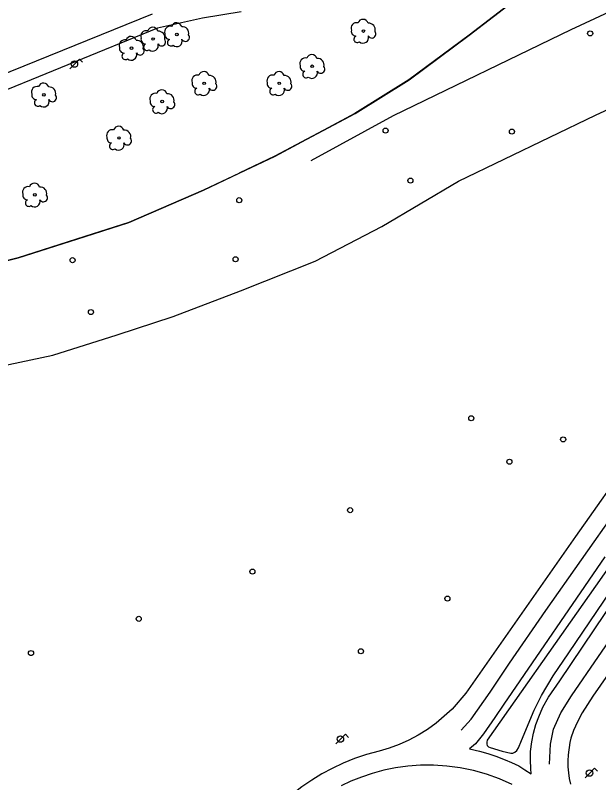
# Model space of a CAD drawing. Extents: x 282771 to 285132, y 4823109 to 4825496.
# Drawn here: x 283301 to 283415.6, y 4823588.9 to 4823739.6 of the extents above; entities that cross this region are included whole.
import ezdxf

# ---------------------------------------------------------------- set-up
doc = ezdxf.new("R2010")
doc.units = 0
for name, color, linetype in [('ARBOL', 7, 'Continuous'), ('BORDILLO', 7, 'Continuous'), ('FAROLA', 7, 'Continuous'), ('PARQUE-JARDIN-AREA', 7, 'Continuous'), ('POSTE', 7, 'Continuous'), ('SENAL-VIARIA', 7, 'Continuous'), ('VALLA', 7, 'Continuous'), ('ZONA-VERDE', 7, 'Continuous')]:
    doc.layers.add(name, color=color, linetype=linetype)

msp = doc.modelspace()

# ---------------------------------------------------------------- linework, layer by layer
at = {"layer": 'ARBOL'}
for centre in [(283369.36, 4823736.49), (283328.05, 4823734.93), (283332.74, 4823735.82), (283323.81, 4823733.14), (283359.31, 4823729.57), (283338.1, 4823726.22), (283352.84, 4823726.22), (283306.61, 4823723.98), (283329.84, 4823722.64), (283321.35, 4823715.49), (283304.83, 4823704.32)]:
    msp.add_circle(centre, 0.255, dxfattribs=at)
for centre, radius, start, end in [((283369.29, 4823737.75), 1.04, 15.6423, 161.3843), ((283327.98, 4823736.19), 1.04, 15.6423, 161.3843), ((283331.41, 4823736.35), 1.1, 75.4318, 200.5561), ((283332.67, 4823737.08), 1.04, 15.6423, 161.3843), ((283333.8, 4823736.08), 1.27, 345.0327, 95.7993), ((283368.03, 4823737.02), 1.1, 75.4318, 200.5561), ((283370.42, 4823736.75), 1.27, 345.0327, 95.7993), ((283323.74, 4823734.4), 1.04, 15.6423, 161.3843), ((283326.72, 4823735.46), 1.1, 75.4318, 200.5561), ((283329.11, 4823735.19), 1.27, 345.0327, 95.7993), ((283331.3, 4823735.78), 0.935, 168.599, 268.1324), ((283334.41, 4823735.25), 0.797, 208.9625, 38.991), ((283367.92, 4823736.45), 0.935, 168.599, 268.1324), ((283368.16, 4823734.9), 0.672, 113.7367, 309.4725), ((283369.3, 4823735.2), 1.09, 228.9545, 17.928), ((283371.03, 4823735.92), 0.797, 208.9625, 38.991), ((283322.48, 4823733.67), 1.1, 75.4318, 200.5561), ((283324.87, 4823733.4), 1.27, 345.0327, 95.7993), ((283326.61, 4823734.89), 0.935, 168.599, 268.1324), ((283326.85, 4823733.34), 0.672, 113.7367, 309.4725), ((283327.99, 4823733.64), 1.09, 228.9545, 17.928), ((283329.72, 4823734.36), 0.797, 208.9625, 38.991), ((283331.54, 4823734.23), 0.672, 113.7367, 309.4725), ((283332.68, 4823734.53), 1.09, 228.9545, 17.928), ((283322.37, 4823733.1), 0.935, 168.599, 268.1324), ((283322.61, 4823731.55), 0.672, 113.7367, 309.4725), ((283323.75, 4823731.85), 1.09, 228.9545, 17.928), ((283325.48, 4823732.57), 0.797, 208.9625, 38.991), ((283357.98, 4823730.1), 1.1, 75.4318, 200.5561), ((283359.24, 4823730.83), 1.04, 15.6423, 161.3843), ((283360.37, 4823729.83), 1.27, 345.0327, 95.7993), ((283357.87, 4823729.53), 0.935, 168.599, 268.1324), ((283360.98, 4823729), 0.797, 208.9625, 38.991), ((283336.77, 4823726.75), 1.1, 75.4318, 200.5561), ((283338.03, 4823727.48), 1.04, 15.6423, 161.3843), ((283339.16, 4823726.48), 1.27, 345.0327, 95.7993), ((283351.51, 4823726.75), 1.1, 75.4318, 200.5561), ((283352.77, 4823727.48), 1.04, 15.6423, 161.3843), ((283353.9, 4823726.48), 1.27, 345.0327, 95.7993), ((283358.11, 4823727.98), 0.672, 113.7367, 309.4725), ((283359.25, 4823728.28), 1.09, 228.9545, 17.928), ((283306.54, 4823725.24), 1.04, 15.6423, 161.3843), ((283336.66, 4823726.18), 0.935, 168.599, 268.1324), ((283339.77, 4823725.65), 0.797, 208.9625, 38.991), ((283351.4, 4823726.18), 0.935, 168.599, 268.1324), ((283354.51, 4823725.65), 0.797, 208.9625, 38.991), ((283305.28, 4823724.51), 1.1, 75.4318, 200.5561), ((283307.67, 4823724.24), 1.27, 345.0327, 95.7993), ((283329.77, 4823723.9), 1.04, 15.6423, 161.3843), ((283336.9, 4823724.63), 0.672, 113.7367, 309.4725), ((283338.04, 4823724.93), 1.09, 228.9545, 17.928), ((283351.64, 4823724.63), 0.672, 113.7367, 309.4725), ((283352.78, 4823724.93), 1.09, 228.9545, 17.928), ((283305.17, 4823723.94), 0.935, 168.599, 268.1324), ((283308.28, 4823723.41), 0.797, 208.9625, 38.991), ((283328.51, 4823723.17), 1.1, 75.4318, 200.5561), ((283330.9, 4823722.9), 1.27, 345.0327, 95.7993), ((283305.41, 4823722.39), 0.672, 113.7367, 309.4725), ((283306.55, 4823722.69), 1.09, 228.9545, 17.928), ((283328.4, 4823722.6), 0.935, 168.599, 268.1324), ((283328.64, 4823721.05), 0.672, 113.7367, 309.4725), ((283329.78, 4823721.35), 1.09, 228.9545, 17.928), ((283331.51, 4823722.07), 0.797, 208.9625, 38.991), ((283320.02, 4823716.02), 1.1, 75.4318, 200.5561), ((283321.28, 4823716.75), 1.04, 15.6423, 161.3843), ((283319.91, 4823715.45), 0.935, 168.599, 268.1324), ((283322.41, 4823715.75), 1.27, 345.0327, 95.7993), ((283320.15, 4823713.9), 0.672, 113.7367, 309.4725), ((283321.29, 4823714.2), 1.09, 228.9545, 17.928), ((283323.02, 4823714.92), 0.797, 208.9625, 38.991), ((283304.76, 4823705.58), 1.04, 15.6423, 161.3843), ((283303.5, 4823704.85), 1.1, 75.4318, 200.5561), ((283305.89, 4823704.58), 1.27, 345.0327, 95.7993), ((283303.39, 4823704.28), 0.935, 168.599, 268.1324), ((283306.5, 4823703.75), 0.797, 208.9625, 38.991), ((283303.63, 4823702.73), 0.672, 113.7367, 309.4725), ((283304.77, 4823703.03), 1.09, 228.9545, 17.928)]:
    msp.add_arc(centre, radius, start, end, dxfattribs=at)
at = {"layer": 'BORDILLO'}
msp.add_lwpolyline([(283431.29, 4823650.64), (283393.66, 4823597.21), (283393.59, 4823596.82), (283393.59, 4823596.45), (283393.7, 4823596.15), (283393.91, 4823595.94), (283394.28, 4823595.78), (283396.63, 4823595.07), (283398.32, 4823594.67), (283398.71, 4823594.69), (283399.12, 4823594.84), (283399.5, 4823595.18), (283399.83, 4823595.74), (283400.45, 4823597.17), (283402.94, 4823603.11), (283404.34, 4823605.97), (283406.62, 4823609.84), (283409.74, 4823614.36), (283434.37, 4823650.68)], dxfattribs=at)
at = {"layer": 'FAROLA'}
for p, q in [((283313.57, 4823730.94), (283312.63, 4823730.01)), ((283314.16, 4823730.35), (283313.57, 4823730.94)), ((283312.63, 4823730.01), (283311.7, 4823729.07)), ((283365.82, 4823598.37), (283364.88, 4823597.44)), ((283366.41, 4823597.78), (283365.82, 4823598.37)), ((283364.88, 4823597.44), (283363.95, 4823596.5)), ((283413.83, 4823590.77), (283412.9, 4823589.83)), ((283414.77, 4823591.7), (283413.83, 4823590.77)), ((283415.36, 4823591.11), (283414.77, 4823591.7))]:
    msp.add_line(p, q, dxfattribs=at)
for centre in [(283312.59, 4823730.01), (283364.84, 4823597.44), (283413.79, 4823590.77)]:
    msp.add_circle(centre, 0.637, dxfattribs=at)
at = {"layer": 'PARQUE-JARDIN-AREA'}
msp.add_lwpolyline([(283399.67, 4823743.07), (283390.12, 4823735.66), (283378.32, 4823726.92), (283367.71, 4823720.31), (283351.96, 4823711.87), (283337.96, 4823705.23), (283323.27, 4823698.88), (283314.66, 4823696.14), (283301.54, 4823691.93), (283289.63, 4823688.92), (283279.4, 4823686.7), (283268.64, 4823684.69), (283259.94, 4823683.41), (283237.28, 4823681.57), (283226.83, 4823681.23), (283215.77, 4823681.35), (283206.36, 4823681.91), (283196.13, 4823682.76), (283184.96, 4823684.39), (283174.32, 4823686.53), (283161.14, 4823688.88), (283146.86, 4823692.79), (283136.84, 4823695.68), (283119.25, 4823702.25)], dxfattribs=at)
at = {"layer": 'POSTE'}
for centre in [(283413.91, 4823736.02), (283373.72, 4823716.93), (283398.54, 4823716.75), (283378.6, 4823707.11), (283344.99, 4823703.27), (283312.24, 4823691.5), (283344.26, 4823691.68), (283315.84, 4823681.31), (283390.55, 4823660.45), (283408.61, 4823656.3), (283398.05, 4823651.91), (283366.74, 4823642.39), (283347.55, 4823630.32), (283385.86, 4823625.02), (283325.23, 4823621.05), (283304.07, 4823614.34), (283368.87, 4823614.69)]:
    msp.add_circle(centre, 0.5, dxfattribs=at)
at = {"layer": 'SENAL-VIARIA'}
for points in [[(283485.93, 4823731.49), (283477.69, 4823722.65), (283459.9, 4823701.74), (283442.62, 4823680.3), (283422.2, 4823653.04), (283411.04, 4823637.24), (283389.48, 4823606.45), (283386.78, 4823603.32), (283383.65, 4823600.55), (283381.94, 4823599.32), (283380.15, 4823598.21), (283378.3, 4823597.23), (283376.39, 4823596.38), (283374.44, 4823595.66), (283372.47, 4823595.07)], [(283388.54, 4823599.16), (283390.51, 4823601.32), (283394.28, 4823606.62), (283398.06, 4823612.33), (283405.2, 4823622.66), (283426.25, 4823652.54), (283440.8, 4823672.03)], [(283405.95, 4823592.52), (283406.09, 4823596.47), (283406.72, 4823599.39), (283408.15, 4823602.58), (283410.22, 4823605.91), (283415.56, 4823613.64), (283445.54, 4823657.2)], [(283416.81, 4823633.23), (283396.98, 4823604.28), (283395.15, 4823601.66), (283392.97, 4823598.48), (283391.36, 4823596.51), (283390.2, 4823595.52), (283392.18, 4823595.09), (283393.79, 4823594.58), (283395.4, 4823594.06), (283397.24, 4823593.36), (283398.45, 4823592.83), (283399.89, 4823592.17), (283401.08, 4823591.43), (283402.29, 4823590.59), (283402.23, 4823591.66), (283402.18, 4823593.31), (283402.22, 4823595.01), (283402.43, 4823596.87), (283402.77, 4823598.58), (283403.23, 4823600.3), (283403.81, 4823601.82), (283404.63, 4823603.71), (283405.75, 4823605.7), (283407.93, 4823608.87), (283425.92, 4823635.53)], [(283423.59, 4823619.03), (283414.46, 4823605.86), (283412.36, 4823602.6), (283411.41, 4823600.82), (283410.61, 4823599.11), (283410.1, 4823597.64), (283409.91, 4823596.78), (283409.61, 4823594.33), (283409.54, 4823593.16), (283409.55, 4823591.99), (283409.63, 4823590.82), (283409.79, 4823589.67), (283410.02, 4823588.55)], [(283372.47, 4823595.07), (283369.99, 4823594.41), (283367.62, 4823593.61), (283365.36, 4823592.7), (283363.22, 4823591.69), (283361.2, 4823590.6), (283359.24, 4823589.4), (283357.3, 4823588.05), (283355.38, 4823586.55), (283353.51, 4823584.89), (283351.69, 4823583.08), (283349.95, 4823581.1), (283348.29, 4823578.98), (283346.75, 4823576.7), (283345.34, 4823574.27), (283344.07, 4823571.72), (283342.96, 4823569.04), (283342.03, 4823566.26), (283341.3, 4823563.39), (283340.76, 4823560.45), (283340.44, 4823557.46), (283340.33, 4823554.45), (283340.16, 4823548.52), (283340.11, 4823546.65)], [(283398.59, 4823588.52), (283396.1, 4823589.62), (283393.55, 4823590.54), (283390.96, 4823591.26), (283388.35, 4823591.79), (283385.74, 4823592.14), (283383.16, 4823592.3), (283380.61, 4823592.29), (283378.12, 4823592.11), (283375.7, 4823591.78), (283373.36, 4823591.3), (283371.11, 4823590.7), (283368.96, 4823589.97), (283366.91, 4823589.15), (283364.97, 4823588.24)]]:
    msp.add_lwpolyline(points, dxfattribs=at)
at = {"layer": 'VALLA'}
for points in [[(283639.9, 4824004.7), (283610.21, 4823972.2), (283608.11, 4823969.83), (283600.52, 4823960.32), (283584.37, 4823938.98), (283565.95, 4823915.52), (283546.16, 4823889.73), (283532.14, 4823871.39), (283522.1, 4823857.86), (283505.78, 4823839.52), (283496.54, 4823829.42), (283486.68, 4823820.17), (283460.13, 4823795.56), (283460.11, 4823795.54), (283436.51, 4823774.08), (283416.29, 4823756.68), (283399.69, 4823743.09), (283390.14, 4823735.68), (283378.34, 4823726.94), (283367.73, 4823720.33), (283351.98, 4823711.89), (283344.98, 4823708.57)], [(283645.97, 4823915.89), (283615.93, 4823883.19), (283597.67, 4823861.47), (283584.82, 4823848.72), (283563.7, 4823830.77), (283541.63, 4823812.32), (283522, 4823799.66), (283502.92, 4823788.75), (283476.57, 4823774.82), (283461.32, 4823764.35), (283438.11, 4823751.4), (283432.53, 4823747.18), (283410.1, 4823736.75), (283375.19, 4823719.81), (283359.05, 4823711.02)], [(283128.92, 4823680.57), (283143.64, 4823675.87), (283162.33, 4823670.19), (283179.67, 4823665.97), (283190.32, 4823664.61), (283203.81, 4823663.45), (283218.7, 4823662.68), (283229.04, 4823662.54), (283241.06, 4823662.97), (283252.52, 4823663.67), (283265.39, 4823665.13), (283279.09, 4823667.02), (283291.03, 4823669.19), (283308.33, 4823672.85), (283321.02, 4823676.82), (283332.02, 4823680.41), (283345.25, 4823685.47), (283359.87, 4823691.32), (283373.01, 4823698.11), (283388.03, 4823707.02), (283414.94, 4823719.99), (283472.64, 4823746.82)], [(283119.27, 4823702.27), (283136.86, 4823695.7), (283146.88, 4823692.81), (283161.16, 4823688.9), (283174.34, 4823686.55), (283184.98, 4823684.41), (283196.15, 4823682.78), (283206.38, 4823681.93), (283215.79, 4823681.37), (283226.85, 4823681.25), (283237.3, 4823681.59), (283259.96, 4823683.43), (283268.66, 4823684.71), (283279.42, 4823686.72), (283289.65, 4823688.94), (283301.56, 4823691.95), (283314.68, 4823696.16), (283323.29, 4823698.9), (283337.98, 4823705.25), (283344.98, 4823708.57)], [(283344.98, 4823708.57), (283344.98, 4823708.57)], [(283344.98, 4823708.57), (283344.98, 4823708.57)]]:
    msp.add_lwpolyline(points, dxfattribs=at)
at = {"layer": 'ZONA-VERDE'}
msp.add_line((283327.85, 4823739.82), (283293.72, 4823725.99), dxfattribs=at)
for points in [[(283289.65, 4823688.94), (283301.56, 4823691.95), (283314.68, 4823696.16), (283323.29, 4823698.9), (283337.98, 4823705.25), (283344.98, 4823708.57), (283344.98, 4823708.57), (283344.98, 4823708.57), (283351.98, 4823711.89), (283367.73, 4823720.33), (283378.34, 4823726.94), (283390.14, 4823735.68), (283399.69, 4823743.09)], [(283345.34, 4823740.24), (283337.76, 4823738.99), (283328.9, 4823737.03), (283293.61, 4823722.67), (283273.46, 4823710.45), (283266.15, 4823709.47), (283263.5, 4823709.75), (283232.09, 4823710.96), (283200.78, 4823708.18), (283192.29, 4823706.69), (283185.37, 4823705.67), (283175.29, 4823705.14), (283168.57, 4823705.72), (283165.97, 4823705.92), (283160.4, 4823705.96), (283157.66, 4823706.82), (283152.5, 4823708.81), (283148.22, 4823711.07), (283142.66, 4823714.43), (283139.04, 4823716.99), (283132.67, 4823720.06), (283115.88, 4823727.44)]]:
    msp.add_lwpolyline(points, dxfattribs=at)

doc.saveas('drawing.dxf')
